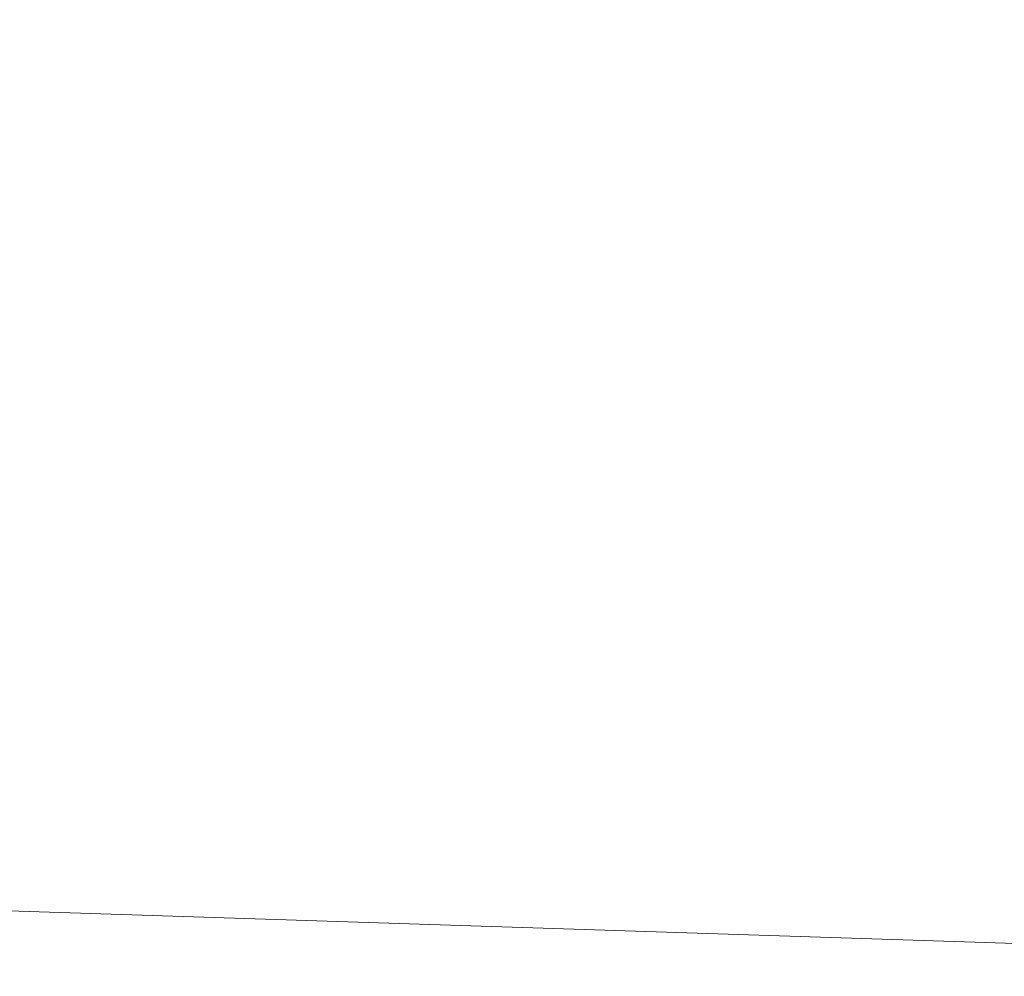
# Model space of a CAD drawing. Header units: millimetres. Extents: x -57 to 57, y 0 to 70.
# Tile 530 of 656: x 2.687 to 2.848, y 9.688 to 9.844. Entities that reach past the tile are written whole.
import ezdxf

# ---------------------------------------------------------------- set-up
doc = ezdxf.new("R2010")
doc.units = ezdxf.units.MM
doc.layers.add('A-GENM', color=13, linetype='Continuous')

# ---------------------------------------------------------------- blocks, each defined once
blk = doc.blocks.new('MODEL_FFAS1M22-709500BF0 - MODEL_FFAS1M22-709500BF0-480119-Preview')
at = {"layer": 'A-GENM', "lineweight": 9}
mesh = blk.add_polyface(dxfattribs=at)
corners = [(-5.06566, -5.06598, 56.85069), (0, -5.58444, 56.87491), (0, -4.18833, 57.03118), (0, -10, -23.65), (-3.05776, -10, -22.65647), (-2.69293, -9.92868, -29.96641), (-6.11552, -10, -21.66295), (-6.44162, -9.89884, -30.62567), (0, -7.43994, 53.83305), (-6.94332, -6.9114, 54.78898), (-4.41153, -8.20586, 50.59864), (-4.45624, -9.64044, -37.41077), (0, -8.88714, -46.47887), (0, -9.78581, -34.64612), (-5.97177, -5.82522, -56.42863), (0, -6.31789, -56.29682), (-6.94332, -6.9114, -54.78898), (-11.8413, -6.0372, -55.3412), (0, -7.43994, -53.83305), (-9.41872, -8.45723, 48.52173), (-4.41153, -8.20586, -50.59864), (-9.41872, -8.45723, -48.52173), (0, -8.88714, 46.47887), (-5.34059, -9.07469, 44.54112), (-7.13603, -5.92275, 56.22883), (0, -6.31789, 56.29682), (-5.34059, -9.07469, -44.54112), (-6.44162, -9.89884, 30.62567), (-4.45624, -9.64044, 37.41077), (-9.55681, -9.44362, 39.59713), (0, -10, 23.65), (0, -9.78581, 34.64612), (-2.69293, -9.92868, 29.96641), (-4.98311, -4.94195, -56.89517), (-10.8657, -5.23122, -55.97602), (-5.47025, -3.79897, -57.07773), (-6.11552, -10, 21.66295), (-9.79159, -9.9149, 29.06832), (-9.79159, -9.9149, -29.06832), (-3.05776, -10, 22.65647), (-9.55681, -9.44362, -39.59713), (-7.68286, 0, -55.74644), (0, -1.39611, -57.34373), (-6.02637, -2.05262, -57.15655), (0, -2.79222, -57.18746), (0, -4.18833, -57.03118), (0, -5.58444, -56.87491), (-11.2944, -3.27961, -56.27532), (0, 0, -57.5), (-5.95037, -3.73075, 57.03857), (-10.8657, -5.23122, 55.97602), (-7.68286, 0, 55.74644), (-7.49196, -2.20712, 56.97693), (0, -1.39611, 57.34373), (0, 0, 57.5), (0, -2.79222, 57.18745), (-11.93756, -1.81641, -56.22775)]
mesh.append_faces([[corners[k] for k in face] for face in [(42, 41, 48)]], dxfattribs={"vtx0": -1})
mesh.append_faces([[corners[k] for k in face] for face in [(6, 7, 4), (22, 28, 31), (3, 5, 13), (30, 32, 39), (45, 35, 44), (46, 33, 45), (55, 49, 2)]], dxfattribs={"vtx0": -1, "vtx1": -1})
mesh.append_faces([[corners[k] for k in face] for face in [(8, 9, 10), (14, 15, 16), (16, 17, 14), (9, 19, 10), (16, 20, 21), (22, 10, 23), (21, 20, 26), (27, 28, 29), (0, 24, 1), (33, 34, 35), (16, 18, 20), (29, 28, 23), (36, 27, 37), (38, 7, 6), (11, 5, 7), (11, 7, 40), (28, 32, 31), (40, 21, 26), (5, 11, 13), (32, 27, 39), (7, 5, 4), (27, 32, 28), (41, 42, 43), (44, 35, 43), (35, 45, 33), (14, 33, 46), (43, 35, 47), (34, 33, 14), (0, 49, 50), (51, 52, 53), (55, 52, 49), (24, 0, 50), (24, 9, 25), (26, 12, 11), (12, 26, 20), (40, 26, 11), (23, 10, 19), (29, 23, 19), (22, 23, 28), (41, 43, 56), (2, 49, 0)]], dxfattribs={"vtx0": -1, "vtx1": -1, "vtx2": -1})
mesh.append_faces([[corners[k] for k in face] for face in [(0, 1, 2), (11, 12, 13), (24, 25, 1), (9, 8, 25), (14, 46, 15), (52, 55, 53)]], dxfattribs={"vtx0": -1, "vtx2": -1})
mesh.append_faces([[corners[k] for k in face] for face in [(3, 4, 5), (15, 18, 16), (30, 31, 32), (36, 39, 27), (42, 44, 43), (18, 12, 20), (22, 8, 10)]], dxfattribs={"vtx1": -1, "vtx2": -1})
mesh.append_faces([[corners[k] for k in face] for face in [(53, 54, 51)]], dxfattribs={"vtx2": -1})

msp = doc.modelspace()

# ---------------------------------------------------------------- block references
at = {"layer": 'A-GENM', "lineweight": 9, "rotation": 180}
msp.add_blockref('MODEL_FFAS1M22-709500BF0 - MODEL_FFAS1M22-709500BF0-480119-Preview', (0, 0), dxfattribs=at)

doc.saveas('drawing.dxf')
